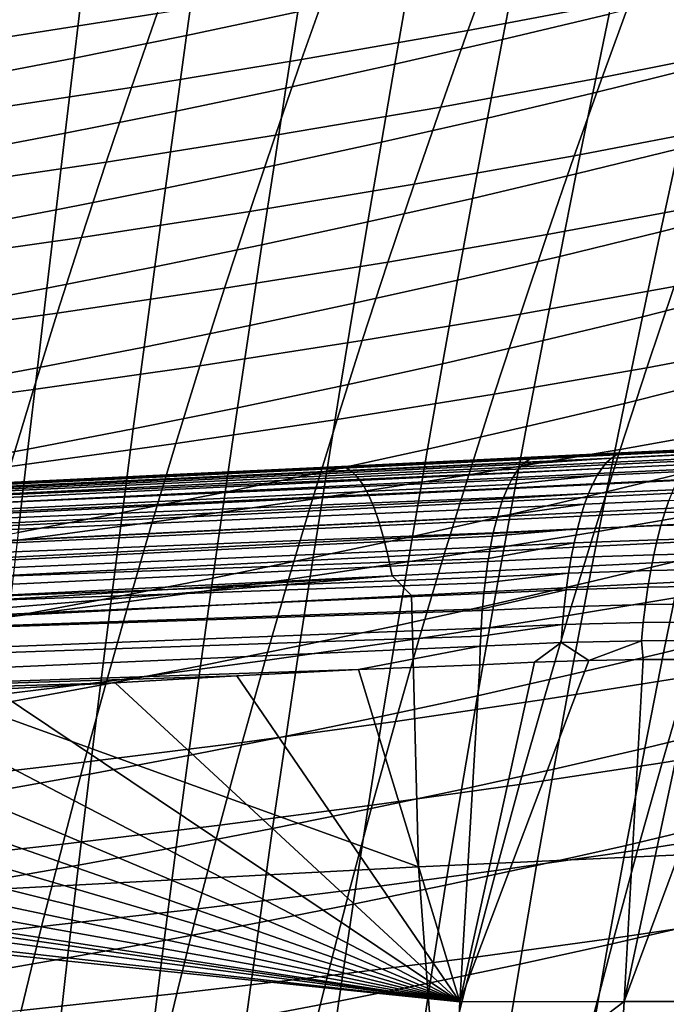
# Model space of a CAD drawing. Header units: metres. Extents: x -248 to 28, y -28 to 28.
# Tile 337 of 507: x -33.61 to -31.19, y 8.46 to 12.15. Entities that reach past the tile are written whole.
import ezdxf

# ---------------------------------------------------------------- set-up
doc = ezdxf.new("R2010")
doc.units = ezdxf.units.M
doc.layers.add('solid_10_061_053_XXX', color=7, linetype='CONTINUOUS')

msp = doc.modelspace()

# ---------------------------------------------------------------- linework, layer by layer
at = {"layer": 'solid_10_061_053_XXX'}
for points in [[(-31.213789, 12.510811, 58.017342), (-31.322029, 12.222052, 57.650555), (-31.930584, 12.106957, 58.648167), (-31.826757, 12.391759, 59.007488)], [(-32.997013, 12.445662, 61.299057), (-33.09494, 12.170479, 60.944782), (-33.74921, 12.068042, 61.891109), (-33.654667, 12.339792, 62.237995)], [(-32.567856, 12.175781, 106.226105), (-32.524097, 12.454895, 106.016724), (-32.946579, 12.365376, 105.907013), (-32.984825, 12.087933, 106.113686)], [(-31.401848, 12.16812, 106.823738), (-31.340559, 12.458584, 106.612465), (-31.745646, 12.361049, 106.475586), (-31.801149, 12.072577, 106.684074)], [(-31.826757, 12.391759, 59.007488), (-31.930584, 12.106957, 58.648167), (-32.553745, 11.99734, 59.631466), (-32.453953, 12.278354, 59.983456)], [(-32.984825, 12.087933, 106.113686), (-32.946579, 12.365376, 105.907013), (-33.372799, 12.279049, 105.805611), (-33.40564, 12.003195, 106.009651)], [(-31.801149, 12.072577, 106.684074), (-31.745646, 12.361049, 106.475586), (-32.154774, 12.266801, 106.346771), (-32.204609, 11.980232, 106.552528)], [(-30.728506, 12.34274, 56.639118), (-30.839382, 12.047478, 56.275612), (-31.428209, 11.930978, 57.294231), (-31.322029, 12.222052, 57.650555)], [(-33.40564, 12.003195, 106.009651), (-33.372799, 12.279049, 105.805611), (-33.802723, 12.195856, 105.712631), (-33.830265, 11.921508, 105.914124)], [(-32.453953, 12.278354, 59.983456), (-32.553745, 11.99734, 59.631466), (-33.191063, 11.893087, 60.599972), (-33.09494, 12.170479, 60.944782)], [(-32.204609, 11.980232, 106.552528), (-32.154774, 12.266801, 106.346771), (-32.567856, 12.175781, 106.226105), (-32.612129, 11.891026, 106.429199)], [(-31.074203, 11.968319, 107.178925), (-31.006805, 12.266918, 106.971436), (-31.401848, 12.16812, 106.823738), (-31.463409, 11.871679, 107.028496)], [(-31.322029, 12.222052, 57.650555), (-31.428209, 11.930978, 57.294231), (-32.032448, 11.81989, 58.298916), (-31.930584, 12.106957, 58.648167)], [(-33.09494, 12.170479, 60.944782), (-33.191063, 11.893087, 60.599972), (-33.842014, 11.794112, 61.553322), (-33.74921, 12.068042, 61.891109)], [(-32.612129, 11.891026, 106.429199), (-32.567856, 12.175781, 106.226105), (-32.984825, 12.087933, 106.113686), (-33.023651, 11.804901, 106.314201)], [(-31.463409, 11.871679, 107.028496), (-31.401848, 12.16812, 106.823738), (-31.801149, 12.072577, 106.684074), (-31.856991, 11.778198, 106.886162)], [(-31.930584, 12.106957, 58.648167), (-32.032448, 11.81989, 58.298916), (-32.651661, 11.7141, 59.289154), (-32.553745, 11.99734, 59.631466)], [(-33.023651, 11.804901, 106.314201), (-32.984825, 12.087933, 106.113686), (-33.40564, 12.003195, 106.009651), (-33.439129, 11.721801, 106.207657)], [(-31.856991, 11.778198, 106.886162), (-31.801149, 12.072577, 106.684074), (-32.204609, 11.980232, 106.552528), (-32.254848, 11.687819, 106.752022)], [(-30.839382, 12.047478, 56.275612), (-30.948082, 11.749885, 55.922791), (-31.532326, 11.637624, 56.948189), (-31.428209, 11.930978, 57.294231)], [(-33.439129, 11.721801, 106.207657), (-33.40564, 12.003195, 106.009651), (-33.830265, 11.921508, 105.914124), (-33.858517, 11.641665, 106.109695)], [(-32.553745, 11.99734, 59.631466), (-32.651661, 11.7141, 59.289154), (-33.285385, 11.613501, 60.264465), (-33.191063, 11.893087, 60.599972)], [(-32.254848, 11.687819, 106.752022), (-32.204609, 11.980232, 106.552528), (-32.612129, 11.891026, 106.429199), (-32.656883, 11.600487, 106.626152)], [(-31.141743, 11.663512, 107.379921), (-31.074203, 11.968319, 107.178925), (-31.463409, 11.871679, 107.028496), (-31.525187, 11.569107, 107.226898)], [(-31.428209, 11.930978, 57.294231), (-31.532326, 11.637624, 56.948189), (-32.132351, 11.530582, 57.959549), (-32.032448, 11.81989, 58.298916)], [(-33.191063, 11.893087, 60.599972), (-33.285385, 11.613501, 60.264465), (-33.933086, 11.518006, 61.224472), (-33.842014, 11.794112, 61.553322)], [(-32.656883, 11.600487, 106.626152), (-32.612129, 11.891026, 106.429199), (-33.023651, 11.804901, 106.314201), (-33.063023, 11.516144, 106.508682)], [(-31.525187, 11.569107, 107.226898), (-31.463409, 11.871679, 107.028496), (-31.856991, 11.778198, 106.886162), (-31.913124, 11.47776, 107.082016)], [(-33.063023, 11.516144, 106.508682), (-33.023651, 11.804901, 106.314201), (-33.439129, 11.721801, 106.207657), (-33.473225, 11.434733, 106.399734)], [(-32.032448, 11.81989, 58.298916), (-32.132351, 11.530582, 57.959549), (-32.747704, 11.428652, 58.956348), (-32.651661, 11.7141, 59.289154)], [(-31.913124, 11.47776, 107.082016), (-31.856991, 11.778198, 106.886162), (-32.254848, 11.687819, 106.752022), (-32.30545, 11.389418, 106.945389)], [(-30.948082, 11.749885, 55.922791), (-31.05459, 11.450005, 55.580467), (-31.634371, 11.342024, 56.612247), (-31.532326, 11.637624, 56.948189)], [(-30.836321, 11.447436, 107.738205), (-30.762897, 11.761031, 107.541), (-31.141743, 11.663512, 107.379921), (-31.20936, 11.352338, 107.574593)], [(-33.473225, 11.434733, 106.399734), (-33.439129, 11.721801, 106.207657), (-33.858517, 11.641665, 106.109695), (-33.88744, 11.356199, 106.299446)], [(-32.651661, 11.7141, 59.289154), (-32.747704, 11.428652, 58.956348), (-33.377918, 11.331728, 59.938095), (-33.285385, 11.613501, 60.264465)], [(-32.30545, 11.389418, 106.945389), (-32.254848, 11.687819, 106.752022), (-32.656883, 11.600487, 106.626152), (-32.702065, 11.304024, 106.817093)], [(-31.20936, 11.352338, 107.574593), (-31.141743, 11.663512, 107.379921), (-31.525187, 11.569107, 107.226898), (-31.58712, 11.260248, 107.419083)], [(-31.532326, 11.637624, 56.948189), (-31.634371, 11.342024, 56.612247), (-32.230289, 11.239062, 57.629894), (-32.132351, 11.530582, 57.959549)], [(-33.285385, 11.613501, 60.264465), (-33.377918, 11.331728, 59.938095), (-34.022446, 11.239731, 60.904404), (-33.933086, 11.518006, 61.224472)], [(-32.702065, 11.304024, 106.817093), (-32.656883, 11.600487, 106.626152), (-33.063023, 11.516144, 106.508682), (-33.102894, 11.221523, 106.697258)], [(-31.58712, 11.260248, 107.419083), (-31.525187, 11.569107, 107.226898), (-31.913124, 11.47776, 107.082016), (-31.969488, 11.171112, 107.271774)], [(-33.102894, 11.221523, 106.697258), (-33.063023, 11.516144, 106.508682), (-33.473225, 11.434733, 106.399734), (-33.507889, 11.141862, 106.586021)], [(-32.132351, 11.530582, 57.959549), (-32.230289, 11.239062, 57.629894), (-32.841885, 11.141014, 58.632881), (-32.747704, 11.428652, 58.956348)], [(-31.969488, 11.171112, 107.271774), (-31.913124, 11.47776, 107.082016), (-32.30545, 11.389418, 106.945389), (-32.356361, 11.084878, 107.132767)], [(-33.507889, 11.141862, 106.586021), (-33.473225, 11.434733, 106.399734), (-33.88744, 11.356199, 106.299446), (-33.917, 11.064982, 106.483505)], [(-31.05459, 11.450005, 55.580467), (-31.158894, 11.147882, 55.248455), (-31.734339, 11.044212, 56.286224), (-31.634371, 11.342024, 56.612247)], [(-30.909618, 11.127198, 107.929024), (-30.836321, 11.447436, 107.738205), (-31.20936, 11.352338, 107.574593), (-31.276939, 11.034609, 107.763)], [(-32.747704, 11.428652, 58.956348), (-32.841885, 11.141014, 58.632881), (-33.468674, 11.047782, 59.620697), (-33.377918, 11.331728, 59.938095)], [(-32.356361, 11.084878, 107.132767), (-32.30545, 11.389418, 106.945389), (-32.702065, 11.304024, 106.817093), (-32.747631, 11.001493, 107.002151)], [(-33.377918, 11.331728, 59.938095), (-33.468674, 11.047782, 59.620697), (-34.110104, 10.959288, 60.592957), (-34.022446, 11.239731, 60.904404)], [(-31.634371, 11.342024, 56.612247), (-31.734339, 11.044212, 56.286224), (-32.326263, 10.945354, 57.309776), (-32.230289, 11.239062, 57.629894)], [(-31.276939, 11.034609, 107.763), (-31.20936, 11.352338, 107.574593), (-31.58712, 11.260248, 107.419083), (-31.649097, 10.944917, 107.605118)], [(-32.747631, 11.001493, 107.002151), (-32.702065, 11.304024, 106.817093), (-33.102894, 11.221523, 106.697258), (-33.143223, 10.9209, 106.880051)], [(-31.649097, 10.944917, 107.605118), (-31.58712, 11.260248, 107.419083), (-31.969488, 11.171112, 107.271774), (-32.025982, 10.858072, 107.455482)], [(-30.600401, 11.256461, 54.19701), (-30.707031, 10.947575, 53.869457), (-31.260981, 10.84355, 54.926559), (-31.158894, 11.147882, 55.248455)], [(-33.143223, 10.9209, 106.880051), (-33.102894, 11.221523, 106.697258), (-33.507889, 11.141862, 106.586021), (-33.543079, 10.843049, 106.766617)], [(-32.230289, 11.239062, 57.629894), (-32.326263, 10.945354, 57.309776), (-32.9342, 10.851206, 58.318577), (-32.841885, 11.141014, 58.632881)], [(-33.543079, 10.843049, 106.766617), (-33.507889, 11.141862, 106.586021), (-33.917, 11.064982, 106.483505), (-33.947155, 10.767884, 106.661972)], [(-32.841885, 11.141014, 58.632881), (-32.9342, 10.851206, 58.318577), (-33.557659, 10.761672, 59.312111), (-33.468674, 11.047782, 59.620697)], [(-32.025982, 10.858072, 107.455482), (-31.969488, 11.171112, 107.271774), (-32.356361, 11.084878, 107.132767), (-32.407478, 10.774023, 107.314201)], [(-31.158894, 11.147882, 55.248455), (-31.260981, 10.84355, 54.926559), (-31.83222, 10.744215, 55.969929), (-31.734339, 11.044212, 56.286224)], [(-30.982637, 10.800114, 108.11348), (-30.909618, 11.127198, 107.929024), (-31.276939, 11.034609, 107.763), (-31.344334, 10.710121, 107.945145)], [(-32.407478, 10.774023, 107.314201), (-32.356361, 11.084878, 107.132767), (-32.747631, 11.001493, 107.002151), (-32.793484, 10.692718, 107.181366)], [(-33.468674, 11.047782, 59.620697), (-33.557659, 10.761672, 59.312111), (-34.196075, 10.676682, 60.289978), (-34.110104, 10.959288, 60.592957)], [(-31.734339, 11.044212, 56.286224), (-31.83222, 10.744215, 55.969929), (-32.420273, 10.649474, 56.999016), (-32.326263, 10.945354, 57.309776)], [(-31.344334, 10.710121, 107.945145), (-31.276939, 11.034609, 107.763), (-31.649097, 10.944917, 107.605118), (-31.710985, 10.622914, 107.785004)], [(-32.793484, 10.692718, 107.181366), (-32.747631, 11.001493, 107.002151), (-33.143223, 10.9209, 106.880051), (-33.183918, 10.614104, 107.057098)], [(-33.183918, 10.614104, 107.057098), (-33.143223, 10.9209, 106.880051), (-33.543079, 10.843049, 106.766617), (-33.57872, 10.53813, 106.941559)], [(-32.326263, 10.945354, 57.309776), (-32.420273, 10.649474, 56.999016), (-33.024658, 10.559232, 58.013271), (-32.9342, 10.851206, 58.318577)], [(-31.710985, 10.622914, 107.785004), (-31.649097, 10.944917, 107.605118), (-32.025982, 10.858072, 107.455482), (-32.082474, 10.538445, 107.633148)], [(-30.707031, 10.947575, 53.869457), (-30.811274, 10.636339, 53.552238), (-31.360826, 10.53689, 54.614613), (-31.260981, 10.84355, 54.926559)], [(-33.57872, 10.53813, 106.941559), (-33.543079, 10.843049, 106.766617), (-33.947155, 10.767884, 106.661972), (-33.977837, 10.464743, 106.834869)], [(-32.9342, 10.851206, 58.318577), (-33.024658, 10.559232, 58.013271), (-33.644882, 10.473399, 59.012169), (-33.557659, 10.761672, 59.312111)], [(-32.082474, 10.538445, 107.633148), (-32.025982, 10.858072, 107.455482), (-32.407478, 10.774023, 107.314201), (-32.458691, 10.45666, 107.489693)], [(-31.260981, 10.84355, 54.926559), (-31.360826, 10.53689, 54.614613), (-31.927998, 10.441902, 55.663204), (-31.83222, 10.744215, 55.969929)], [(-25.013748, 10.825345, 162.941177), (-25.005957, 10.830213, 162.853729), (-25.978386, 10.783346, 163.12146), (-32.390041, 10.469682, 164.966141)], [(-32.390041, 10.469682, 164.966141), (-32.367714, 10.45688, 165.045456), (-24.991705, 10.813003, 163.01915), (-25.013748, 10.825345, 162.941177)], [(-32.367714, 10.45688, 165.045456), (-32.34549, 10.435017, 165.122803), (-24.969755, 10.791903, 163.09523), (-24.991705, 10.813003, 163.01915)], [(-32.458691, 10.45666, 107.489693), (-32.407478, 10.774023, 107.314201), (-32.793484, 10.692718, 107.181366), (-32.839516, 10.377512, 107.354729)], [(-32.390041, 10.469682, 164.966141), (-25.978386, 10.783346, 163.12146), (-32.352154, 10.476161, 164.86937)], [(-31.668543, 10.509192, 161.354492), (-32.124268, 10.487227, 161.47319), (-32.352154, 10.476161, 164.86937), (-25.978386, 10.783346, 163.12146)], [(-32.34549, 10.435017, 165.122803), (-32.323647, 10.404365, 165.19722), (-24.948162, 10.7623, 163.168549), (-24.969755, 10.791903, 163.09523)], [(-31.391169, 10.522559, 161.280121), (-31.668543, 10.509192, 161.354492), (-25.978386, 10.783346, 163.12146)], [(-31.055227, 10.465975, 108.29158), (-30.982637, 10.800114, 108.11348), (-31.344334, 10.710121, 107.945145), (-31.411402, 10.378673, 108.121056)], [(-31.10955, 10.536132, 161.203186), (-31.391169, 10.522559, 161.280121), (-25.978386, 10.783346, 163.12146)], [(-33.557659, 10.761672, 59.312111), (-33.644882, 10.473399, 59.012169), (-34.280369, 10.391908, 59.995304), (-34.196075, 10.676682, 60.289978)], [(-31.83222, 10.744215, 55.969929), (-31.927998, 10.441902, 55.663204), (-32.512299, 10.351287, 56.697456), (-32.420273, 10.649474, 56.999016)], [(-32.323647, 10.404365, 165.19722), (-32.302448, 10.365302, 165.267792), (-24.927181, 10.724545, 163.23819), (-24.948162, 10.7623, 163.168549)], [(-32.302448, 10.365302, 165.267792), (-32.282166, 10.318312, 165.333633), (-24.907064, 10.67909, 163.303345), (-24.927181, 10.724545, 163.23819)], [(-31.411402, 10.378673, 108.121056), (-31.344334, 10.710121, 107.945145), (-31.710985, 10.622914, 107.785004), (-31.772646, 10.294041, 107.958755)], [(-32.839516, 10.377512, 107.354729), (-32.793484, 10.692718, 107.181366), (-33.183918, 10.614104, 107.057098), (-33.224876, 10.30095, 107.228401)], [(-32.282166, 10.318312, 165.333633), (-32.263039, 10.263975, 165.393936), (-24.888052, 10.626477, 163.363235), (-24.907064, 10.67909, 163.303345)], [(-32.420273, 10.649474, 56.999016), (-32.512299, 10.351287, 56.697456), (-33.113247, 10.264953, 57.716812), (-33.024658, 10.559232, 58.013271)], [(-32.263039, 10.263975, 165.393936), (-32.245316, 10.202965, 165.447968), (-24.870371, 10.567336, 163.417145), (-24.888052, 10.626477, 163.363235)], [(-31.772646, 10.294041, 107.958755), (-31.710985, 10.622914, 107.785004), (-32.082474, 10.538445, 107.633148), (-32.13884, 10.21203, 107.804787)], [(-30.811274, 10.636339, 53.552238), (-30.913097, 10.322534, 53.245182), (-31.458406, 10.227672, 54.312447), (-31.360826, 10.53689, 54.614613)], [(-33.224876, 10.30095, 107.228401), (-33.183918, 10.614104, 107.057098), (-33.57872, 10.53813, 106.941559), (-33.614708, 10.226923, 107.11084)], [(-33.024658, 10.559232, 58.013271), (-33.113247, 10.264953, 57.716812), (-33.730335, 10.182816, 58.720737), (-33.644882, 10.473399, 59.012169)], [(-32.245316, 10.202965, 165.447968), (-32.229206, 10.136033, 165.495026), (-24.854233, 10.502371, 163.464432), (-24.870371, 10.567336, 163.417145)], [(-33.614708, 10.226923, 107.11084), (-33.57872, 10.53813, 106.941559), (-33.977837, 10.464743, 106.834869), (-34.008949, 10.155382, 107.00219)], [(-32.13884, 10.21203, 107.804787), (-32.082474, 10.538445, 107.633148), (-32.458691, 10.45666, 107.489693), (-32.509865, 10.132594, 107.659248)], [(-31.360826, 10.53689, 54.614613), (-31.458406, 10.227672, 54.312447), (-32.021645, 10.137038, 55.365894), (-31.927998, 10.441902, 55.663204)], [(-31.698538, 10.50101, 161.242706), (-31.375, 10.516747, 161.155487), (-31.393513, 10.505056, 161.086899), (-31.716564, 10.489279, 161.174301)], [(-31.697319, 10.501612, 161.247284), (-31.356274, 10.523316, 161.224701), (-31.375, 10.516747, 161.155487), (-31.698538, 10.50101, 161.242706)], [(-31.697319, 10.501612, 161.247284), (-31.680109, 10.507649, 161.311676), (-31.391169, 10.522559, 161.280121), (-31.356274, 10.523316, 161.224701)], [(-31.680109, 10.507649, 161.311676), (-31.668543, 10.509192, 161.354492), (-31.391169, 10.522559, 161.280121)], [(-31.393513, 10.505056, 161.086899), (-31.071337, 10.520497, 160.996521), (-31.090286, 10.503572, 160.928207), (-31.411659, 10.488307, 161.019272)], [(-31.375, 10.516747, 161.155487), (-31.052147, 10.532301, 161.065826), (-31.071337, 10.520497, 160.996521), (-31.393513, 10.505056, 161.086899)], [(-31.356274, 10.523316, 161.224701), (-31.391169, 10.522559, 161.280121), (-31.10955, 10.536132, 161.203186)], [(-31.356274, 10.523316, 161.224701), (-31.032927, 10.538916, 161.135818), (-31.052147, 10.532301, 161.065826), (-31.375, 10.516747, 161.155487)], [(-31.356274, 10.523316, 161.224701), (-31.10955, 10.536132, 161.203186), (-31.032927, 10.538916, 161.135818)], [(-32.390041, 10.469682, 164.966141), (-32.352154, 10.476161, 164.86937), (-34.880791, 10.354293, 165.560669), (-39.768337, 10.113962, 166.984238)], [(-38.292217, 10.164721, 162.939499), (-38.263603, 10.185012, 163.046356), (-31.716564, 10.489279, 161.174301), (-31.725136, 10.481771, 161.141434)], [(-38.292217, 10.164721, 162.939499), (-31.725136, 10.481771, 161.141434), (-31.734097, 10.472515, 161.106812)], [(-38.263603, 10.185012, 163.046356), (-38.228069, 10.193053, 163.152954), (-31.680109, 10.507649, 161.311676), (-31.697319, 10.501612, 161.247284)], [(-38.263603, 10.185012, 163.046356), (-31.697319, 10.501612, 161.247284), (-31.698538, 10.50101, 161.242706)], [(-38.263603, 10.185012, 163.046356), (-31.698538, 10.50101, 161.242706), (-31.716564, 10.489279, 161.174301)], [(-31.680109, 10.507649, 161.311676), (-38.228069, 10.193053, 163.152954), (-34.403362, 10.377386, 162.10228)], [(-34.885181, 10.354164, 162.233521), (-34.880791, 10.354293, 165.560669), (-32.352154, 10.476161, 164.86937), (-34.403362, 10.377386, 162.10228)], [(-31.680109, 10.507649, 161.311676), (-34.403362, 10.377386, 162.10228), (-33.941841, 10.399629, 161.97612)], [(-33.941841, 10.399629, 161.97612), (-34.403362, 10.377386, 162.10228), (-32.352154, 10.476161, 164.86937)], [(-31.680109, 10.507649, 161.311676), (-33.941841, 10.399629, 161.97612), (-33.488361, 10.421485, 161.851151)], [(-33.488361, 10.421485, 161.851151), (-33.941841, 10.399629, 161.97612), (-32.352154, 10.476161, 164.86937)], [(-31.680109, 10.507649, 161.311676), (-33.488361, 10.421485, 161.851151), (-33.034859, 10.443341, 161.724945)], [(-33.034859, 10.443341, 161.724945), (-33.488361, 10.421485, 161.851151), (-32.352154, 10.476161, 164.86937)], [(-31.680109, 10.507649, 161.311676), (-33.034859, 10.443341, 161.724945), (-32.579819, 10.465272, 161.597961)], [(-32.579819, 10.465272, 161.597961), (-33.034859, 10.443341, 161.724945), (-32.352154, 10.476161, 164.86937)], [(-31.680109, 10.507649, 161.311676), (-32.579819, 10.465272, 161.597961), (-32.124268, 10.487227, 161.47319)], [(-32.124268, 10.487227, 161.47319), (-32.579819, 10.465272, 161.597961), (-32.352154, 10.476161, 164.86937)], [(-32.229206, 10.136033, 165.495026), (-32.214912, 10.064009, 165.534561), (-24.839828, 10.432359, 163.504517), (-24.854233, 10.502371, 163.464432)], [(-31.680109, 10.507649, 161.311676), (-32.124268, 10.487227, 161.47319), (-31.668543, 10.509192, 161.354492)], [(-31.734097, 10.472515, 161.106812), (-31.411659, 10.488307, 161.019272), (-31.429346, 10.466584, 160.952942), (-31.751043, 10.450806, 161.040619)], [(-31.725136, 10.481771, 161.141434), (-31.393513, 10.505056, 161.086899), (-31.411659, 10.488307, 161.019272), (-31.734097, 10.472515, 161.106812)], [(-31.725136, 10.481771, 161.141434), (-31.716564, 10.489279, 161.174301), (-31.393513, 10.505056, 161.086899)], [(-31.429346, 10.466584, 160.952942), (-31.108894, 10.48161, 160.861237), (-31.127066, 10.454727, 160.795975), (-31.446486, 10.440001, 160.888245)], [(-31.411659, 10.488307, 161.019272), (-31.090286, 10.503572, 160.928207), (-31.108894, 10.48161, 160.861237), (-31.429346, 10.466584, 160.952942)], [(-39.768337, 10.113962, 166.984238), (-39.745651, 10.100722, 167.064957), (-32.367714, 10.45688, 165.045456), (-32.390041, 10.469682, 164.966141)], [(-39.745651, 10.100722, 167.064957), (-39.72308, 10.078103, 167.1436), (-32.34549, 10.435017, 165.122803), (-32.367714, 10.45688, 165.045456)], [(-38.319469, 10.13215, 162.835342), (-38.292217, 10.164721, 162.939499), (-31.751043, 10.450806, 161.040619), (-31.751652, 10.449918, 161.038223)], [(-38.319469, 10.13215, 162.835342), (-31.751652, 10.449918, 161.038223), (-31.767319, 10.424261, 160.976013)], [(-38.292217, 10.164721, 162.939499), (-31.734097, 10.472515, 161.106812), (-31.751043, 10.450806, 161.040619)], [(-32.509865, 10.132594, 107.659248), (-32.458691, 10.45666, 107.489693), (-32.839516, 10.377512, 107.354729), (-32.885612, 10.055683, 107.522255)], [(-31.927998, 10.441902, 55.663204), (-32.021645, 10.137038, 55.365894), (-32.602318, 10.050549, 56.404961), (-32.512299, 10.351287, 56.697456)], [(-31.776543, 10.406451, 160.938934), (-31.446486, 10.440001, 160.888245), (-31.462986, 10.408692, 160.825546), (-31.782841, 10.393019, 160.913376)], [(-31.776543, 10.406451, 160.938934), (-31.767319, 10.424261, 160.976013), (-31.446486, 10.440001, 160.888245)], [(-31.751652, 10.449918, 161.038223), (-31.429346, 10.466584, 160.952942), (-31.446486, 10.440001, 160.888245), (-31.767319, 10.424261, 160.976013)], [(-31.751652, 10.449918, 161.038223), (-31.751043, 10.450806, 161.040619), (-31.429346, 10.466584, 160.952942)], [(-31.127235, 10.124578, 108.463356), (-31.055227, 10.465975, 108.29158), (-31.411402, 10.378673, 108.121056), (-31.477999, 10.040061, 108.290741)], [(-31.446486, 10.440001, 160.888245), (-31.127066, 10.454727, 160.795975), (-31.144711, 10.423059, 160.732742), (-31.462986, 10.408692, 160.825546)], [(-39.72308, 10.078103, 167.1436), (-39.700912, 10.046393, 167.219162), (-32.323647, 10.404365, 165.19722), (-32.34549, 10.435017, 165.122803)], [(-39.700912, 10.046393, 167.219162), (-39.679432, 10.006, 167.290665), (-32.302448, 10.365302, 165.267792), (-32.323647, 10.404365, 165.19722)], [(-38.345024, 10.087712, 162.735229), (-38.319469, 10.13215, 162.835342), (-31.767319, 10.424261, 160.976013), (-31.776543, 10.406451, 160.938934)], [(-38.345024, 10.087712, 162.735229), (-31.776543, 10.406451, 160.938934), (-31.782841, 10.393019, 160.913376)], [(-32.214912, 10.064009, 165.534561), (-32.141762, 9.99076, 165.549393), (-25.683695, 10.315113, 163.773163), (-24.839828, 10.432359, 163.504517)], [(-31.782841, 10.393019, 160.913376), (-31.462986, 10.408692, 160.825546), (-31.478764, 10.37282, 160.765137), (-31.797529, 10.35724, 160.852997)], [(-31.462986, 10.408692, 160.825546), (-31.144711, 10.423059, 160.732742), (-31.161734, 10.38677, 160.671875), (-31.478764, 10.37282, 160.765137)], [(-39.679432, 10.006, 167.290665), (-39.658916, 9.957439, 167.357208), (-32.282166, 10.318312, 165.333633), (-32.302448, 10.365302, 165.267792)], [(-38.345024, 10.087712, 162.735229), (-31.782841, 10.393019, 160.913376), (-31.797529, 10.35724, 160.852997)], [(-32.885612, 10.055683, 107.522255), (-32.839516, 10.377512, 107.354729), (-33.224876, 10.30095, 107.228401), (-33.265995, 9.981251, 107.393936)], [(-31.477999, 10.040061, 108.290741), (-31.411402, 10.378673, 108.121056), (-31.772646, 10.294041, 107.958755), (-31.833942, 9.958096, 108.126381)], [(-31.799503, 10.35191, 160.844788), (-31.478764, 10.37282, 160.765137), (-31.49374, 10.332569, 160.707352), (-31.811306, 10.317106, 160.795181)], [(-31.799503, 10.35191, 160.844788), (-31.797529, 10.35724, 160.852997), (-31.478764, 10.37282, 160.765137)], [(-31.478764, 10.37282, 160.765137), (-31.161734, 10.38677, 160.671875), (-31.178051, 10.346046, 160.613678), (-31.49374, 10.332569, 160.707352)], [(-38.368553, 10.03197, 162.640411), (-38.345024, 10.087712, 162.735229), (-31.797529, 10.35724, 160.852997), (-31.799503, 10.35191, 160.844788)], [(-38.368553, 10.03197, 162.640411), (-31.799503, 10.35191, 160.844788), (-31.811306, 10.317106, 160.795181)], [(-32.512299, 10.351287, 56.697456), (-32.602318, 10.050549, 56.404961), (-33.199932, 9.96812, 57.429073), (-33.113247, 10.264953, 57.716812)], [(-31.820248, 10.286969, 160.756943), (-31.49374, 10.332569, 160.707352), (-31.507833, 10.288145, 160.652466), (-31.824102, 10.272826, 160.740265)], [(-31.820248, 10.286969, 160.756943), (-31.811306, 10.317106, 160.795181), (-31.49374, 10.332569, 160.707352)], [(-31.49374, 10.332569, 160.707352), (-31.178051, 10.346046, 160.613678), (-31.193577, 10.301097, 160.558441), (-31.507833, 10.288145, 160.652466)], [(-31.178051, 10.346046, 160.613678), (-30.864492, 10.357596, 160.514145), (-30.881611, 10.311749, 160.458191), (-31.193577, 10.301097, 160.558441)], [(-39.658916, 9.957439, 167.357208), (-39.639629, 9.901335, 167.417923), (-32.263039, 10.263975, 165.393936), (-32.282166, 10.318312, 165.333633)], [(-38.389755, 9.965628, 162.552094), (-38.368553, 10.03197, 162.640411), (-31.811306, 10.317106, 160.795181), (-31.820248, 10.286969, 160.756943)], [(-33.265995, 9.981251, 107.393936), (-33.224876, 10.30095, 107.228401), (-33.614708, 10.226923, 107.11084), (-33.650944, 9.909247, 107.274445)], [(-31.833942, 9.958096, 108.126381), (-31.772646, 10.294041, 107.958755), (-32.13884, 10.21203, 107.804787), (-32.194946, 9.878634, 107.970383)], [(-25.683695, 10.315113, 163.773163), (-32.141762, 9.99076, 165.549393), (-32.115856, 8.974751, 165.914154), (-24.731976, 9.312449, 163.919327)], [(-30.913097, 10.322534, 53.245182), (-31.012478, 10.005935, 52.948105), (-31.553692, 9.915663, 54.019894), (-31.458406, 10.227672, 54.312447)], [(-31.507833, 10.288145, 160.652466), (-31.193577, 10.301097, 160.558441), (-31.208231, 10.252152, 160.506454), (-31.520975, 10.239778, 160.600769)], [(-31.193577, 10.301097, 160.558441), (-30.881611, 10.311749, 160.458191), (-30.897932, 10.261829, 160.405579), (-31.208231, 10.252152, 160.506454)], [(-39.639629, 9.901335, 167.417923), (-39.621815, 9.838405, 167.472031), (-32.245316, 10.202965, 165.447968), (-32.263039, 10.263975, 165.393936)], [(-38.389755, 9.965628, 162.552094), (-31.820248, 10.286969, 160.756943), (-31.824102, 10.272826, 160.740265)], [(-38.389755, 9.965628, 162.552094), (-31.824102, 10.272826, 160.740265), (-31.835852, 10.224627, 160.688492)], [(-33.113247, 10.264953, 57.716812), (-33.199932, 9.96812, 57.429073), (-33.81398, 9.88967, 58.437698), (-33.730335, 10.182816, 58.720737)], [(-31.824102, 10.272826, 160.740265), (-31.507833, 10.288145, 160.652466), (-31.520975, 10.239778, 160.600769), (-31.835852, 10.224627, 160.688492)], [(-31.520975, 10.239778, 160.600769), (-31.208231, 10.252152, 160.506454), (-31.221939, 10.199465, 160.458008), (-31.533094, 10.187714, 160.552536)], [(-31.208231, 10.252152, 160.506454), (-30.897932, 10.261829, 160.405579), (-30.913368, 10.208096, 160.356583), (-31.221939, 10.199465, 160.458008)], [(-38.408371, 9.889524, 162.47139), (-38.389755, 9.965628, 162.552094), (-31.835852, 10.224627, 160.688492), (-31.838524, 10.212429, 160.676483)], [(-31.458406, 10.227672, 54.312447), (-31.553692, 9.915663, 54.019894), (-32.113132, 9.829383, 55.077847), (-32.021645, 10.137038, 55.365894)], [(-31.838524, 10.212429, 160.676483), (-31.520975, 10.239778, 160.600769), (-31.533094, 10.187714, 160.552536), (-31.846493, 10.172754, 160.640137)], [(-31.838524, 10.212429, 160.676483), (-31.835852, 10.224627, 160.688492), (-31.520975, 10.239778, 160.600769)], [(-39.621815, 9.838405, 167.472031), (-39.605701, 9.769455, 167.51886), (-32.229206, 10.136033, 165.495026), (-32.245316, 10.202965, 165.447968)], [(-38.408371, 9.889524, 162.47139), (-31.838524, 10.212429, 160.676483), (-31.846493, 10.172754, 160.640137)], [(-32.194946, 9.878634, 107.970383), (-32.13884, 10.21203, 107.804787), (-32.509865, 10.132594, 107.659248), (-32.56089, 9.801633, 107.822861)], [(-31.854105, 10.129208, 160.604416), (-31.533094, 10.187714, 160.552536), (-31.544132, 10.132222, 160.507996), (-31.855972, 10.117476, 160.595459)], [(-31.854105, 10.129208, 160.604416), (-31.846493, 10.172754, 160.640137), (-31.533094, 10.187714, 160.552536)], [(-31.533094, 10.187714, 160.552536), (-31.221939, 10.199465, 160.458008), (-31.234632, 10.143305, 160.413315), (-31.544132, 10.132222, 160.507996)], [(-31.221939, 10.199465, 160.458008), (-30.913368, 10.208096, 160.356583), (-30.927843, 10.150824, 160.311462), (-31.234632, 10.143305, 160.413315)], [(-30.858452, 9.859824, 108.811584), (-30.781773, 10.211691, 108.644112), (-31.127235, 10.124578, 108.463356), (-31.198511, 9.775718, 108.628807)], [(-38.408371, 9.889524, 162.47139), (-31.846493, 10.172754, 160.640137), (-31.854105, 10.129208, 160.604416)], [(-31.544132, 10.132222, 160.507996), (-31.234632, 10.143305, 160.413315), (-31.246243, 10.083961, 160.37262), (-31.554031, 10.073588, 160.467407)], [(-31.234632, 10.143305, 160.413315), (-30.927843, 10.150824, 160.311462), (-30.941282, 10.090308, 160.270432), (-31.246243, 10.083961, 160.37262)], [(-39.605701, 9.769455, 167.51886), (-39.591496, 9.695369, 167.557785), (-32.214912, 10.064009, 165.534561), (-32.229206, 10.136033, 165.495026)], [(-38.408371, 9.889524, 162.47139), (-31.854105, 10.129208, 160.604416), (-31.855972, 10.117476, 160.595459), (-38.42416, 9.804621, 162.399323)], [(-38.42416, 9.804621, 162.399323), (-31.855972, 10.117476, 160.595459), (-31.864243, 10.059078, 160.554672)], [(-32.56089, 9.801633, 107.822861), (-32.509865, 10.132594, 107.659248), (-32.885612, 10.055683, 107.522255), (-32.93166, 9.727044, 107.683929)], [(-32.021645, 10.137038, 55.365894), (-32.113132, 9.829383, 55.077847), (-32.690296, 9.747015, 56.121384), (-32.602318, 10.050549, 56.404961)], [(-31.855972, 10.117476, 160.595459), (-31.544132, 10.132222, 160.507996), (-31.554031, 10.073588, 160.467407), (-31.864243, 10.059078, 160.554672)], [(-31.198511, 9.775718, 108.628807), (-31.127235, 10.124578, 108.463356), (-31.477999, 10.040061, 108.290741), (-31.543982, 9.694083, 108.454208)], [(-31.866798, 10.038328, 160.541595), (-31.554031, 10.073588, 160.467407), (-31.56274, 10.012113, 160.430939), (-31.87126, 9.997858, 160.518005)], [(-31.866798, 10.038328, 160.541595), (-31.864243, 10.059078, 160.554672), (-31.554031, 10.073588, 160.467407)], [(-31.554031, 10.073588, 160.467407), (-31.246243, 10.083961, 160.37262), (-31.256712, 10.021739, 160.336136), (-31.56274, 10.012113, 160.430939)], [(-31.246243, 10.083961, 160.37262), (-30.941282, 10.090308, 160.270432), (-30.953617, 10.026859, 160.233719), (-31.256712, 10.021739, 160.336136)], [(-39.591496, 9.695369, 167.557785), (-39.500313, 9.621074, 167.56665), (-32.214912, 10.064009, 165.534561)], [(-32.214912, 10.064009, 165.534561), (-39.500313, 9.621074, 167.56665), (-34.588612, 9.867869, 166.220673)], [(-38.42416, 9.804621, 162.399323), (-31.866798, 10.038328, 160.541595), (-31.87126, 9.997858, 160.518005), (-38.43692, 9.711993, 162.336807)], [(-38.42416, 9.804621, 162.399323), (-31.864243, 10.059078, 160.554672), (-31.866798, 10.038328, 160.541595)], [(-32.214912, 10.064009, 165.534561), (-34.588612, 9.867869, 166.220673), (-32.141762, 9.99076, 165.549393)], [(-32.93166, 9.727044, 107.683929), (-32.885612, 10.055683, 107.522255), (-33.265995, 9.981251, 107.393936), (-33.307163, 9.654822, 107.553719)], [(-32.602318, 10.050549, 56.404961), (-32.690296, 9.747015, 56.121384), (-33.284695, 9.668481, 57.149929), (-33.199932, 9.96812, 57.429073)], [(-31.543982, 9.694083, 108.454208), (-31.477999, 10.040061, 108.290741), (-31.833942, 9.958096, 108.126381), (-31.894743, 9.614879, 108.28788)], [(-38.43692, 9.711993, 162.336807), (-31.87126, 9.997858, 160.518005), (-31.87645, 9.940909, 160.488815)], [(-31.87645, 9.940909, 160.488815), (-31.56274, 10.012113, 160.430939), (-31.570213, 9.948111, 160.398804), (-31.876989, 9.93413, 160.485641)], [(-31.87645, 9.940909, 160.488815), (-31.87126, 9.997858, 160.518005), (-31.56274, 10.012113, 160.430939)], [(-31.012478, 10.005935, 52.948105), (-31.109386, 9.686319, 52.660835), (-31.646654, 9.600633, 53.736797), (-31.553692, 9.915663, 54.019894)], [(-31.56274, 10.012113, 160.430939), (-31.256712, 10.021739, 160.336136), (-31.265985, 9.956957, 160.304047), (-31.570213, 9.948111, 160.398804)], [(-31.256712, 10.021739, 160.336136), (-30.953617, 10.026859, 160.233719), (-30.964781, 9.960804, 160.201492), (-31.265985, 9.956957, 160.304047)], [(-32.115856, 8.974751, 165.914154), (-32.141762, 9.99076, 165.549393), (-34.588612, 9.867869, 166.220673)], [(-33.199932, 9.96812, 57.429073), (-33.284695, 9.668481, 57.149929), (-33.895802, 9.593707, 58.162926), (-33.81398, 9.88967, 58.437698)], [(-33.307163, 9.654822, 107.553719), (-33.265995, 9.981251, 107.393936), (-33.650944, 9.909247, 107.274445), (-33.687332, 9.584921, 107.432381)], [(-31.894743, 9.614879, 108.28788), (-31.833942, 9.958096, 108.126381), (-32.194946, 9.878634, 107.970383), (-32.250671, 9.538059, 108.129959)], [(-31.570213, 9.948111, 160.398804), (-31.265985, 9.956957, 160.304047), (-31.274015, 9.88995, 160.27652), (-31.576412, 9.881913, 160.37117)], [(-31.265985, 9.956957, 160.304047), (-30.964781, 9.960804, 160.201492), (-30.97472, 9.892481, 160.173935), (-31.274015, 9.88995, 160.27652)], [(-38.43692, 9.711993, 162.336807), (-31.876989, 9.93413, 160.485641), (-31.881397, 9.868225, 160.457733), (-38.446495, 9.612812, 162.284622)], [(-38.43692, 9.711993, 162.336807), (-31.87645, 9.940909, 160.488815), (-31.876989, 9.93413, 160.485641)], [(-31.876989, 9.93413, 160.485641), (-31.570213, 9.948111, 160.398804), (-31.576412, 9.881913, 160.37117), (-31.881397, 9.868225, 160.457733)], [(-31.553692, 9.915663, 54.019894), (-31.646654, 9.600633, 53.736797), (-32.202431, 9.518698, 54.798912), (-32.113132, 9.829383, 55.077847)], [(-31.576412, 9.881913, 160.37117), (-31.274015, 9.88995, 160.27652), (-31.28076, 9.82106, 160.253708), (-31.581305, 9.813858, 160.348175)], [(-31.274015, 9.88995, 160.27652), (-30.97472, 9.892481, 160.173935), (-30.983379, 9.822242, 160.151184), (-31.28076, 9.82106, 160.253708)], [(-34.588612, 9.867869, 166.220673), (-39.500313, 9.621074, 167.56665), (-39.496681, 8.582845, 167.919846), (-32.115856, 8.974751, 165.914154)], [(-38.446495, 9.612812, 162.284622), (-31.881397, 9.868225, 160.457733), (-31.882936, 9.838148, 160.446747)], [(-32.250671, 9.538059, 108.129959), (-32.194946, 9.878634, 107.970383), (-32.56089, 9.801633, 107.822861), (-32.611645, 9.463582, 107.980537)], [(-31.882936, 9.838148, 160.446747), (-31.576412, 9.881913, 160.37117), (-31.581305, 9.813858, 160.348175), (-31.884464, 9.800479, 160.434433)], [(-31.882936, 9.838148, 160.446747), (-31.881397, 9.868225, 160.457733), (-31.576412, 9.881913, 160.37117)], [(-30.934118, 9.500188, 108.972656), (-30.858452, 9.859824, 108.811584), (-31.198511, 9.775718, 108.628807), (-31.2689, 9.419188, 108.787971)], [(-38.446495, 9.612812, 162.284622), (-31.882936, 9.838148, 160.446747), (-31.884464, 9.800479, 160.434433), (-38.452759, 9.508331, 162.243439)], [(-32.113132, 9.829383, 55.077847), (-32.202431, 9.518698, 54.798912), (-32.776215, 9.44044, 55.846588), (-32.690296, 9.747015, 56.121384)], [(-31.884464, 9.800479, 160.434433), (-31.581305, 9.813858, 160.348175), (-31.681925, 9.74088, 160.358612), (-31.886175, 9.73131, 160.415894)], [(-31.581305, 9.813858, 160.348175), (-31.478201, 9.747385, 160.297333), (-31.681925, 9.74088, 160.358612)], [(-31.581305, 9.813858, 160.348175), (-31.28076, 9.82106, 160.253708), (-31.478201, 9.747385, 160.297333)], [(-31.28076, 9.82106, 160.253708), (-31.275064, 9.750828, 160.232025), (-31.478201, 9.747385, 160.297333)], [(-31.28076, 9.82106, 160.253708), (-30.983379, 9.822242, 160.151184), (-31.072617, 9.751218, 160.162674), (-31.275064, 9.750828, 160.232025)], [(-38.452759, 9.508331, 162.243439), (-31.884464, 9.800479, 160.434433), (-32.340443, 9.713201, 160.540329)], [(-32.611645, 9.463582, 107.980537), (-32.56089, 9.801633, 107.822861), (-32.93166, 9.727044, 107.683929), (-32.977543, 9.391402, 107.839752)], [(-32.340443, 9.713201, 160.540329), (-31.884464, 9.800479, 160.434433), (-31.886175, 9.73131, 160.415894)], [(-31.2689, 9.419188, 108.787971), (-31.198511, 9.775718, 108.628807), (-31.543982, 9.694083, 108.454208), (-31.609203, 9.340536, 108.611465)], [(-30.591133, 9.775829, 51.571609), (-30.689613, 9.448154, 51.29015), (-31.203796, 9.363463, 52.383198), (-31.109386, 9.686319, 52.660835)], [(-32.690296, 9.747015, 56.121384), (-32.776215, 9.44044, 55.846588), (-33.3675, 9.365788, 56.879242), (-33.284695, 9.668481, 57.149929)], [(-31.478201, 9.747385, 160.297333), (-31.275064, 9.750828, 160.232025), (-31.345716, 8.46965, 159.967377), (-31.96076, 8.469005, 160.159653)], [(-31.681925, 9.74088, 160.358612), (-31.478201, 9.747385, 160.297333), (-31.96076, 8.469005, 160.159653)], [(-31.681925, 9.74088, 160.358612), (-31.96076, 8.469005, 160.159653), (-31.886175, 9.73131, 160.415894)], [(-31.072617, 9.751218, 160.162674), (-30.87113, 9.74861, 160.089294), (-31.345716, 8.46965, 159.967377)], [(-31.275064, 9.750828, 160.232025), (-31.072617, 9.751218, 160.162674), (-31.345716, 8.46965, 159.967377)], [(-30.87113, 9.74861, 160.089294), (-30.670668, 9.743005, 160.011902), (-30.740841, 8.47012, 159.743652), (-31.345716, 8.46965, 159.967377)], [(-38.452759, 9.508331, 162.243439), (-32.340443, 9.713201, 160.540329), (-32.796154, 9.689403, 160.664017)], [(-32.977543, 9.391402, 107.839752), (-32.93166, 9.727044, 107.683929), (-33.307163, 9.654822, 107.553719), (-33.348278, 9.321478, 107.707726)], [(-32.796154, 9.689403, 160.664017), (-32.340443, 9.713201, 160.540329), (-31.96076, 8.469005, 160.159653)], [(-32.340443, 9.713201, 160.540329), (-31.886175, 9.73131, 160.415894), (-31.96076, 8.469005, 160.159653)], [(-38.452759, 9.508331, 162.243439), (-32.796154, 9.689403, 160.664017), (-33.251945, 9.663589, 160.78743)], [(-38.452759, 9.508331, 162.243439), (-33.251945, 9.663589, 160.78743), (-33.706013, 9.638375, 160.910645)], [(-33.284695, 9.668481, 57.149929), (-33.3675, 9.365788, 56.879242), (-33.975765, 9.294672, 57.896309), (-33.895802, 9.593707, 58.162926)], [(-33.706013, 9.638375, 160.910645), (-33.251945, 9.663589, 160.78743), (-31.96076, 8.469005, 160.159653)], [(-33.251945, 9.663589, 160.78743), (-32.796154, 9.689403, 160.664017), (-31.96076, 8.469005, 160.159653)], [(-31.609203, 9.340536, 108.611465), (-31.543982, 9.694083, 108.454208), (-31.894743, 9.614879, 108.28788), (-31.954906, 9.26419, 108.443275)], [(-31.109386, 9.686319, 52.660835), (-31.203796, 9.363463, 52.383198), (-31.737268, 9.282349, 53.462994), (-31.646654, 9.600633, 53.736797)], [(-34.15958, 9.614515, 161.03421), (-33.706013, 9.638375, 160.910645), (-31.96076, 8.469005, 160.159653)], [(-33.348278, 9.321478, 107.707726), (-33.307163, 9.654822, 107.553719), (-33.687332, 9.584921, 107.432381), (-33.723774, 9.253762, 107.584625)], [(-35.101929, 9.567844, 161.292038), (-34.62075, 9.591377, 161.160233), (-31.96076, 8.469005, 160.159653)], [(-34.62075, 9.591377, 161.160233), (-34.15958, 9.614515, 161.03421), (-31.96076, 8.469005, 160.159653)], [(-31.954906, 9.26419, 108.443275), (-31.894743, 9.614879, 108.28788), (-32.250671, 9.538059, 108.129959), (-32.305882, 9.190108, 108.283508)], [(-31.646654, 9.600633, 53.736797), (-31.737268, 9.282349, 53.462994), (-32.28952, 9.204743, 54.528934), (-32.202431, 9.518698, 54.798912)], [(-35.615623, 9.542798, 161.432922), (-35.101929, 9.567844, 161.292038), (-31.96076, 8.469005, 160.159653)], [(-36.781002, 9.484602, 161.752869), (-36.173309, 9.515177, 161.585983), (-31.96076, 8.469005, 160.159653)], [(-36.173309, 9.515177, 161.585983), (-35.615623, 9.542798, 161.432922), (-31.96076, 8.469005, 160.159653)], [(-32.202431, 9.518698, 54.798912), (-32.28952, 9.204743, 54.528934), (-32.860043, 9.130579, 55.580433), (-32.776215, 9.44044, 55.846588)], [(-32.305882, 9.190108, 108.283508), (-32.250671, 9.538059, 108.129959), (-32.611645, 9.463582, 107.980537), (-32.662003, 9.118249, 108.132286)], [(-37.438168, 9.451277, 161.933533), (-36.781002, 9.484602, 161.752869), (-31.96076, 8.469005, 160.159653)], [(-31.008608, 9.132573, 109.127357), (-30.934118, 9.500188, 108.972656), (-31.2689, 9.419188, 108.787971), (-31.338251, 9.054786, 108.940849)], [(-38.144295, 9.415546, 162.127945), (-37.438168, 9.451277, 161.933533), (-31.96076, 8.469005, 160.159653)], [(-32.776215, 9.44044, 55.846588), (-32.860043, 9.130579, 55.580433), (-33.448326, 9.059789, 56.616886), (-33.3675, 9.365788, 56.879242)], [(-32.662003, 9.118249, 108.132286), (-32.611645, 9.463582, 107.980537), (-32.977543, 9.391402, 107.839752), (-33.023151, 9.048571, 107.989723)], [(-30.689613, 9.448154, 51.29015), (-30.7854, 9.117037, 51.018486), (-31.295679, 9.037145, 52.115017), (-31.203796, 9.363463, 52.383198)], [(-38.449608, 9.40017, 162.212097), (-38.144295, 9.415546, 162.127945), (-31.96076, 8.469005, 160.159653)], [(-31.338251, 9.054786, 108.940849), (-31.2689, 9.419188, 108.787971), (-31.609203, 9.340536, 108.611465), (-31.673523, 8.979218, 108.762543)], [(-38.900322, 9.377561, 162.336441), (-31.96076, 8.469005, 160.159653), (-39.710407, 9.337074, 162.560211)], [(-38.900322, 9.377561, 162.336441), (-38.449608, 9.40017, 162.212097), (-31.96076, 8.469005, 160.159653)], [(-33.023151, 9.048571, 107.989723), (-32.977543, 9.391402, 107.839752), (-33.348278, 9.321478, 107.707726), (-33.389229, 8.981032, 107.855965)], [(-39.710407, 9.337074, 162.560211), (-31.96076, 8.469005, 160.159653), (-40.117401, 9.316769, 162.67276)], [(-33.3675, 9.365788, 56.879242), (-33.448326, 9.059789, 56.616886), (-34.053844, 8.992311, 57.637726), (-33.975765, 9.294672, 57.896309)], [(-31.673523, 8.979218, 108.762543), (-31.609203, 9.340536, 108.611465), (-31.954906, 9.26419, 108.443275), (-32.014297, 8.90583, 108.592567)], [(-31.203796, 9.363463, 52.383198), (-31.295679, 9.037145, 52.115017), (-31.825506, 8.960579, 53.198315), (-31.737268, 9.282349, 53.462994)], [(-40.203876, 7.780003, 162.394531), (-40.117401, 9.316769, 162.67276), (-31.96076, 8.469005, 160.159653), (-31.986578, 7.98365, 160.070953)], [(-33.389229, 8.981032, 107.855965), (-33.348278, 9.321478, 107.707726), (-33.723774, 9.253762, 107.584625), (-33.760166, 8.915591, 107.731171)], [(-24.731976, 9.312449, 163.919327), (-32.115856, 8.974751, 165.914154), (-32.038383, 7.948869, 166.224869), (-24.64677, 8.251899, 164.260803)], [(-31.737268, 9.282349, 53.462994), (-31.825506, 8.960579, 53.198315), (-32.374371, 8.88728, 54.267765), (-32.28952, 9.204743, 54.528934)], [(-32.014297, 8.90583, 108.592567), (-31.954906, 9.26419, 108.443275), (-32.305882, 9.190108, 108.283508), (-32.360451, 8.834583, 108.431046)], [(-32.28952, 9.204743, 54.528934), (-32.374371, 8.88728, 54.267765), (-32.941753, 8.817185, 55.322773), (-32.860043, 9.130579, 55.580433)], [(-32.360451, 8.834583, 108.431046), (-32.305882, 9.190108, 108.283508), (-32.662003, 9.118249, 108.132286), (-32.711849, 8.765439, 108.278091)], [(-32.860043, 9.130579, 55.580433), (-32.941753, 8.817185, 55.322773), (-33.527145, 8.750234, 56.362732), (-33.448326, 9.059789, 56.616886)], [(-32.711849, 8.765439, 108.278091), (-32.662003, 9.118249, 108.132286), (-33.023151, 9.048571, 107.989723), (-33.068371, 8.698358, 108.133835)], [(-31.081764, 8.756774, 109.275696), (-31.008608, 9.132573, 109.127357), (-31.338251, 9.054786, 108.940849), (-31.406412, 8.682303, 109.087456)], [(-30.7854, 9.117037, 51.018486), (-30.878469, 8.782265, 50.756432), (-31.38501, 8.707138, 51.856117), (-31.295679, 9.037145, 52.115017)], [(-33.448326, 9.059789, 56.616886), (-33.527145, 8.750234, 56.362732), (-34.130013, 8.686368, 57.387058), (-34.053844, 8.992311, 57.637726)], [(-33.068371, 8.698358, 108.133835), (-33.023151, 9.048571, 107.989723), (-33.389229, 8.981032, 107.855965), (-33.429916, 8.6333, 107.998421)], [(-31.295679, 9.037145, 52.115017), (-31.38501, 8.707138, 51.856117), (-31.911343, 8.635092, 52.942596), (-31.825506, 8.960579, 53.198315)], [(-31.406412, 8.682303, 109.087456), (-31.338251, 9.054786, 108.940849), (-31.673523, 8.979218, 108.762543), (-31.736795, 8.609924, 108.90744)], [(-32.115856, 8.974751, 165.914154), (-39.496681, 8.582845, 167.919846), (-39.423447, 7.53625, 168.213623), (-32.038383, 7.948869, 166.224869)], [(-33.429916, 8.6333, 107.998421), (-33.389229, 8.981032, 107.855965), (-33.760166, 8.915591, 107.731171), (-33.79641, 8.570226, 107.872009)], [(-31.736795, 8.609924, 108.90744), (-31.673523, 8.979218, 108.762543), (-32.014297, 8.90583, 108.592567), (-32.072784, 8.539598, 108.735771)], [(-31.825506, 8.960579, 53.198315), (-31.911343, 8.635092, 52.942596), (-32.456951, 8.566069, 54.015251), (-32.374371, 8.88728, 54.267765)], [(-32.374371, 8.88728, 54.267765), (-32.456951, 8.566069, 54.015251), (-33.021317, 8.500013, 55.073475), (-32.941753, 8.817185, 55.322773)], [(-32.072784, 8.539598, 108.735771), (-32.014297, 8.90583, 108.592567), (-32.360451, 8.834583, 108.431046), (-32.414249, 8.47129, 108.572571)], [(-32.941753, 8.817185, 55.322773), (-33.021317, 8.500013, 55.073475), (-33.603928, 8.436871, 56.11665), (-33.527145, 8.750234, 56.362732)], [(-32.414249, 8.47129, 108.572571), (-32.360451, 8.834583, 108.431046), (-32.711849, 8.765439, 108.278091), (-32.761059, 8.404961, 108.417969)], [(-30.878469, 8.782265, 50.756432), (-30.968794, 8.443623, 50.503799), (-31.471758, 8.373222, 51.606323), (-31.38501, 8.707138, 51.856117)], [(-33.527145, 8.750234, 56.362732), (-33.603928, 8.436871, 56.11665), (-34.204239, 8.376589, 57.144188), (-34.130013, 8.686368, 57.387058)], [(-32.761059, 8.404961, 108.417969), (-32.711849, 8.765439, 108.278091), (-33.068371, 8.698358, 108.133835), (-33.113087, 8.340574, 108.272095)], [(-31.153419, 8.372586, 109.417702), (-31.081764, 8.756774, 109.275696), (-31.406412, 8.682303, 109.087456), (-31.473228, 8.301541, 109.227821)], [(-31.38501, 8.707138, 51.856117), (-31.471758, 8.373222, 51.606323), (-31.994745, 8.305655, 52.695679), (-31.911343, 8.635092, 52.942596)], [(-33.113087, 8.340574, 108.272095), (-33.068371, 8.698358, 108.133835), (-33.429916, 8.6333, 107.998421), (-33.47023, 8.278095, 108.135101)], [(-31.473228, 8.301541, 109.227821), (-31.406412, 8.682303, 109.087456), (-31.736795, 8.609924, 108.90744), (-31.798874, 8.232457, 109.046165)], [(-33.47023, 8.278095, 108.135101), (-33.429916, 8.6333, 107.998421), (-33.79641, 8.570226, 107.872009), (-33.832413, 8.217484, 108.007141)], [(-31.911343, 8.635092, 52.942596), (-31.994745, 8.305655, 52.695679), (-32.537235, 8.24087, 53.77124), (-32.456951, 8.566069, 54.015251)], [(-31.798874, 8.232457, 109.046165), (-31.736795, 8.609924, 108.90744), (-32.072784, 8.539598, 108.735771), (-32.130226, 8.165298, 108.872879)], [(-32.456951, 8.566069, 54.015251), (-32.537235, 8.24087, 53.77124), (-33.098709, 8.178819, 54.83239), (-33.021317, 8.500013, 55.073475)], [(-32.130226, 8.165298, 108.872879), (-32.072784, 8.539598, 108.735771), (-32.414249, 8.47129, 108.572571), (-32.467148, 8.100032, 108.708084)], [(-33.021317, 8.500013, 55.073475), (-33.098709, 8.178819, 54.83239), (-33.678646, 8.11945, 55.878506), (-33.603928, 8.436871, 56.11665)], [(-32.467148, 8.100032, 108.708084), (-32.414249, 8.47129, 108.572571), (-32.761059, 8.404961, 108.417969), (-32.809509, 8.036621, 108.55191)], [(-31.421349, 7.178418, 159.744644), (-32.025982, 7.177549, 159.935577), (-31.986578, 7.98365, 160.070953), (-31.345716, 8.46965, 159.967377)], [(-31.986578, 7.98365, 160.070953), (-31.96076, 8.469005, 160.159653), (-31.345716, 8.46965, 159.967377)], [(-30.827482, 7.179525, 159.521393), (-31.421349, 7.178418, 159.744644), (-31.345716, 8.46965, 159.967377), (-30.740841, 8.47012, 159.743652)]]:
    msp.add_3dface(points, dxfattribs=at)

doc.saveas('drawing.dxf')
